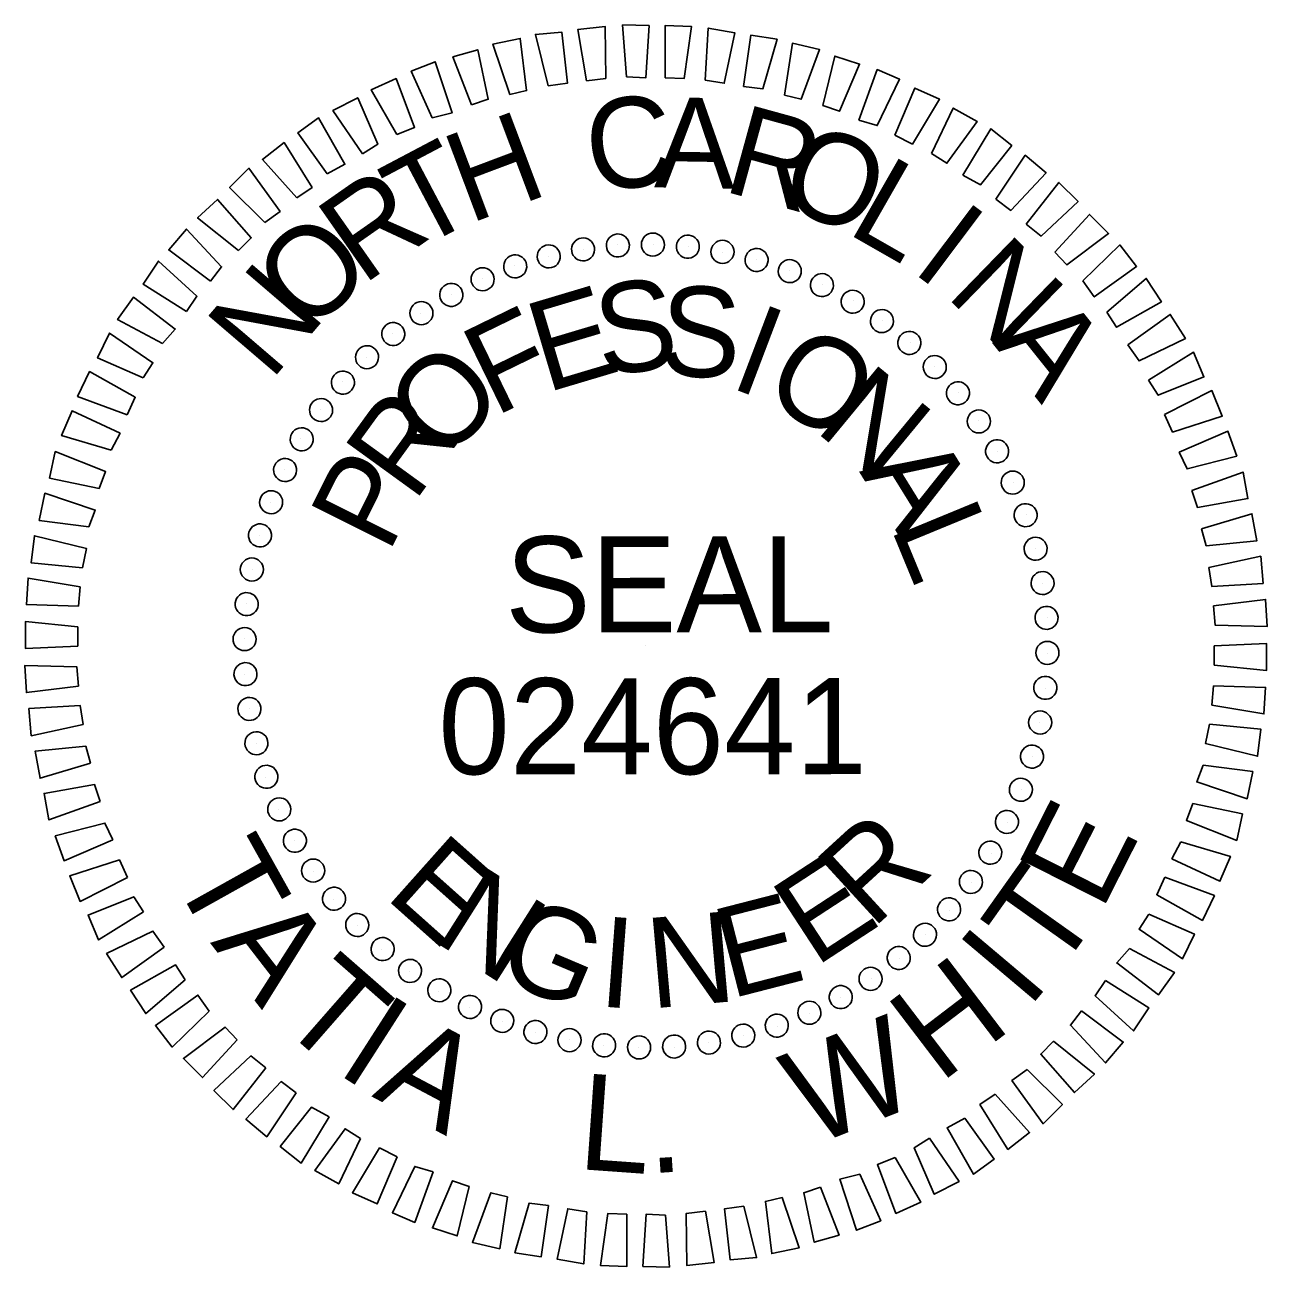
# Model space of a CAD drawing. Extents: x 573468 to 580768, y -57414 to -51768.
# Drawn here: x 580590.4 to 580668, y -52057.1 to -51979.5 of the extents above; entities that cross this region are included whole.
import ezdxf

# ---------------------------------------------------------------- set-up
doc = ezdxf.new("R2010")
doc.units = 0
doc.layers.add('Sheet Professional Seal CELL', color=7, linetype='Continuous')

msp = doc.modelspace()

# ---------------------------------------------------------------- linework, layer by layer
at = {"layer": 'Sheet Professional Seal CELL'}
for p, q in [((580625.308, -51993.527), (580625.308, -51993.527)), ((580627.458, -51993.227), (580627.458, -51993.227)), ((580629.658, -51993.176), (580629.658, -51993.176)), ((580631.858, -51993.325), (580631.858, -51993.325)), ((580634.008, -51993.675), (580634.008, -51993.675)), ((580621.008, -51994.528), (580621.008, -51994.528)), ((580623.108, -51993.928), (580623.108, -51993.928)), ((580636.108, -51994.124), (580636.108, -51994.124)), ((580619.008, -51995.329), (580619.008, -51995.329)), ((580638.208, -51994.824), (580638.208, -51994.824)), ((580640.208, -51995.723), (580640.208, -51995.723)), ((580617.059, -51996.329), (580617.059, -51996.329)), ((580642.159, -51996.723), (580642.159, -51996.723)), ((580615.159, -51997.48), (580615.159, -51997.48)), ((580643.959, -51997.972), (580643.959, -51997.972)), ((580613.409, -51998.73), (580613.409, -51998.73)), ((580645.709, -51999.322), (580645.709, -51999.322)), ((580611.76, -52000.23), (580611.76, -52000.23)), ((580647.26, -52000.822), (580647.26, -52000.822)), ((580610.26, -52001.781), (580610.26, -52001.781)), ((580648.76, -52002.471), (580648.76, -52002.471)), ((580608.91, -52003.531), (580608.91, -52003.531)), ((580650.011, -52004.221), (580650.011, -52004.221)), ((580607.661, -52005.331), (580607.661, -52005.331)), ((580651.161, -52006.121), (580651.161, -52006.121)), ((580606.661, -52007.282), (580606.661, -52007.282)), ((580652.162, -52008.07), (580652.162, -52008.07)), ((580605.762, -52009.282), (580605.762, -52009.282)), ((580652.962, -52010.07), (580652.962, -52010.07)), ((580605.062, -52011.382), (580605.062, -52011.382)), ((580653.563, -52012.17), (580653.563, -52012.17)), ((580604.613, -52013.482), (580604.613, -52013.482)), ((580653.963, -52014.37), (580653.963, -52014.37)), ((580604.263, -52015.632), (580604.263, -52015.632)), ((580654.264, -52016.52), (580654.264, -52016.52)), ((580604.114, -52017.832), (580604.114, -52017.832)), ((580629.214, -52018.276), (580629.214, -52018.276)), ((580654.314, -52018.72), (580654.314, -52018.72)), ((580604.165, -52020.032), (580604.165, -52020.032)), ((580654.165, -52020.92), (580654.165, -52020.92)), ((580604.465, -52022.182), (580604.465, -52022.182)), ((580653.815, -52023.07), (580653.815, -52023.07)), ((580604.866, -52024.382), (580604.866, -52024.382)), ((580653.366, -52025.17), (580653.366, -52025.17)), ((580605.466, -52026.482), (580605.466, -52026.482)), ((580652.666, -52027.27), (580652.666, -52027.27)), ((580606.267, -52028.482), (580606.267, -52028.482)), ((580651.767, -52029.27), (580651.767, -52029.27)), ((580607.267, -52030.432), (580607.267, -52030.432)), ((580650.767, -52031.221), (580650.767, -52031.221)), ((580608.418, -52032.331), (580608.418, -52032.331)), ((580649.518, -52033.021), (580649.518, -52033.021)), ((580609.668, -52034.081), (580609.668, -52034.081)), ((580648.168, -52034.771), (580648.168, -52034.771)), ((580611.168, -52035.731), (580611.168, -52035.731)), ((580646.669, -52036.322), (580646.669, -52036.322)), ((580612.719, -52037.23), (580612.719, -52037.23)), ((580645.019, -52037.822), (580645.019, -52037.822)), ((580614.469, -52038.58), (580614.469, -52038.58)), ((580643.269, -52039.073), (580643.269, -52039.073)), ((580616.27, -52039.829), (580616.27, -52039.829)), ((580641.37, -52040.223), (580641.37, -52040.223)), ((580618.22, -52040.829), (580618.22, -52040.829)), ((580639.42, -52041.224), (580639.42, -52041.224)), ((580620.22, -52041.728), (580620.22, -52041.728)), ((580637.42, -52042.024), (580637.42, -52042.024)), ((580622.32, -52042.428), (580622.32, -52042.428)), ((580635.32, -52042.625), (580635.32, -52042.625)), ((580624.42, -52042.877), (580624.42, -52042.877)), ((580626.57, -52043.227), (580626.57, -52043.227)), ((580628.77, -52043.376), (580628.77, -52043.376)), ((580630.97, -52043.326), (580630.97, -52043.326)), ((580633.12, -52043.025), (580633.12, -52043.025))]:
    msp.add_line(p, q, dxfattribs=at)
for points in [[(580623.105, -51983.278), (580622.305, -51980.078), (580623.955, -51979.927), (580624.305, -51983.127)], [(580625.505, -51982.977), (580624.955, -51979.777), (580626.654, -51979.577), (580626.705, -51982.827)], [(580628.005, -51982.726), (580627.754, -51979.476), (580629.404, -51979.526), (580629.205, -51982.776)], [(580630.405, -51982.776), (580630.404, -51979.526), (580632.054, -51979.575), (580631.605, -51982.825)], [(580632.905, -51982.925), (580633.104, -51979.675), (580634.755, -51979.975), (580634.105, -51983.125)], [(580620.706, -51983.828), (580619.655, -51980.678), (580621.355, -51980.328), (580621.755, -51983.578)], [(580635.305, -51983.325), (580635.755, -51980.124), (580637.405, -51980.374), (580636.505, -51983.474)], [(580637.856, -51983.874), (580638.355, -51980.624), (580640.055, -51981.023), (580638.906, -51984.124)], [(580618.306, -51984.479), (580617.155, -51981.479), (580618.705, -51981.029), (580619.356, -51984.129)], [(580640.256, -51984.523), (580641.005, -51981.423), (580642.555, -51981.923), (580641.306, -51984.873)], [(580615.856, -51985.279), (580614.555, -51982.38), (580616.055, -51981.779), (580617.106, -51984.979)], [(580642.506, -51985.423), (580643.655, -51982.272), (580645.055, -51982.872), (580643.656, -51985.772)], [(580613.656, -51986.33), (580612.055, -51983.53), (580613.605, -51982.83), (580614.756, -51985.88)], [(580644.756, -51986.372), (580646.005, -51983.422), (580647.556, -51984.122), (580645.856, -51986.922)], [(580611.506, -51987.531), (580609.656, -51984.831), (580611.206, -51984.031), (580612.456, -51986.93)], [(580609.307, -51988.781), (580607.456, -51986.232), (580608.756, -51985.281), (580610.407, -51988.181)], [(580647.056, -51987.522), (580648.406, -51984.671), (580649.906, -51985.521), (580648.007, -51988.121)], [(580649.007, -51988.871), (580650.756, -51985.971), (580652.056, -51987.02), (580650.107, -51989.471)], [(580607.407, -51990.282), (580605.257, -51987.882), (580606.606, -51986.832), (580608.357, -51989.631)], [(580651.057, -51990.371), (580652.906, -51987.62), (580654.207, -51988.72), (580652.007, -51991.07)], [(580605.408, -51991.832), (580603.207, -51989.633), (580604.407, -51988.432), (580606.357, -51991.132)], [(580652.958, -51991.92), (580655.007, -51989.32), (580656.207, -51990.519), (580653.908, -51992.67)], [(580603.758, -51993.582), (580601.207, -51991.533), (580602.457, -51990.383), (580604.558, -51992.782)], [(580654.758, -51993.67), (580656.907, -51991.319), (580658.108, -51992.519), (580655.508, -51994.47)], [(580602.008, -51995.483), (580599.408, -51993.534), (580600.508, -51992.233), (580602.708, -51994.583)], [(580656.508, -51995.469), (580658.808, -51993.219), (580659.858, -51994.568), (580657.209, -51996.469)], [(580600.509, -51997.383), (580597.808, -51995.684), (580598.758, -51994.234), (580601.159, -51996.433)], [(580658.009, -51997.419), (580660.458, -51995.318), (580661.409, -51996.768), (580658.609, -51998.369)], [(580599.009, -51999.384), (580596.209, -51997.884), (580597.209, -51996.484), (580599.809, -51998.483)], [(580659.309, -51999.469), (580661.959, -51997.568), (580662.909, -51999.068), (580660.01, -52000.468)], [(580597.81, -52001.534), (580594.96, -52000.285), (580595.709, -51998.734), (580598.41, -52000.584)], [(580660.61, -52001.668), (580663.41, -51999.918), (580664.06, -52001.467), (580661.21, -52002.618)], [(580596.811, -52003.834), (580593.71, -52002.685), (580594.46, -52001.135), (580597.31, -52002.734)], [(580661.611, -52003.818), (580664.56, -52002.317), (580665.211, -52003.917), (580662.111, -52004.918)], [(580595.811, -52006.034), (580592.711, -52005.135), (580593.36, -52003.585), (580596.361, -52004.984)], [(580662.511, -52006.168), (580665.561, -52004.867), (580666.111, -52006.417), (580663.011, -52007.218)], [(580595.062, -52008.435), (580591.962, -52007.785), (580592.311, -52006.135), (580595.461, -52007.385)], [(580663.312, -52008.568), (580666.511, -52007.417), (580666.812, -52009.067), (580663.662, -52009.617)], [(580594.412, -52010.835), (580591.312, -52010.436), (580591.662, -52008.735), (580594.812, -52009.785)], [(580663.912, -52010.967), (580667.062, -52010.017), (580667.362, -52011.717), (580664.213, -52012.017)], [(580594.013, -52013.385), (580590.813, -52013.086), (580591.012, -52011.386), (580594.263, -52012.185)], [(580664.363, -52013.367), (580667.613, -52012.666), (580667.763, -52014.366), (580664.563, -52014.567)], [(580593.764, -52015.785), (580590.513, -52015.686), (580590.613, -52014.036), (580593.863, -52014.585)], [(580664.664, -52015.767), (580667.913, -52015.366), (580668.014, -52017.066), (580664.764, -52016.967)], [(580593.714, -52018.285), (580590.464, -52018.436), (580590.464, -52016.736), (580593.714, -52017.085)], [(580664.714, -52018.267), (580667.964, -52018.116), (580667.965, -52019.816), (580664.714, -52019.467)], [(580593.765, -52020.785), (580590.515, -52021.186), (580590.414, -52019.486), (580593.664, -52019.585)], [(580664.665, -52020.767), (580667.915, -52020.866), (580667.815, -52022.516), (580664.565, -52021.967)], [(580594.065, -52023.185), (580590.816, -52023.886), (580590.665, -52022.186), (580593.865, -52021.985)], [(580664.415, -52023.167), (580667.615, -52023.466), (580667.416, -52025.167), (580664.166, -52024.367)], [(580594.516, -52025.585), (580591.366, -52026.536), (580591.066, -52024.836), (580594.216, -52024.535)], [(580664.016, -52025.717), (580667.116, -52026.117), (580666.767, -52027.817), (580663.616, -52026.767)], [(580595.117, -52027.985), (580591.917, -52029.135), (580591.616, -52027.485), (580594.766, -52026.935)], [(580663.367, -52028.118), (580666.467, -52028.767), (580666.117, -52030.417), (580662.967, -52029.168)], [(580595.917, -52030.384), (580592.867, -52031.685), (580592.317, -52030.135), (580595.417, -52029.335)], [(580662.617, -52030.518), (580665.717, -52031.417), (580665.068, -52032.967), (580662.067, -52031.568)], [(580596.818, -52032.734), (580593.868, -52034.235), (580593.218, -52032.635), (580596.317, -52031.634)], [(580661.618, -52032.718), (580664.718, -52033.867), (580663.968, -52035.417), (580661.118, -52033.818)], [(580597.818, -52034.884), (580595.019, -52036.635), (580594.368, -52035.085), (580597.218, -52033.934)], [(580660.618, -52035.018), (580663.469, -52036.268), (580662.719, -52037.818), (580660.019, -52035.968)], [(580599.119, -52037.084), (580596.469, -52038.984), (580595.519, -52037.485), (580598.419, -52036.084)], [(580659.419, -52037.169), (580662.219, -52038.668), (580661.22, -52040.068), (580658.619, -52038.069)], [(580600.419, -52039.133), (580597.97, -52041.234), (580597.02, -52039.784), (580599.819, -52038.183)], [(580657.919, -52039.169), (580660.62, -52040.868), (580659.67, -52042.318), (580657.27, -52040.119)], [(580601.92, -52041.083), (580599.62, -52043.333), (580598.57, -52041.984), (580601.22, -52040.083)], [(580656.42, -52041.069), (580659.02, -52043.019), (580657.921, -52044.319), (580655.72, -52041.969)], [(580603.67, -52042.882), (580601.521, -52045.233), (580600.321, -52044.033), (580602.92, -52042.083)], [(580654.67, -52042.97), (580657.221, -52045.019), (580655.971, -52046.169), (580653.871, -52043.77)], [(580605.471, -52044.632), (580603.421, -52047.233), (580602.221, -52046.033), (580604.521, -52043.882)], [(580653.021, -52044.72), (580655.221, -52046.92), (580654.022, -52048.12), (580652.071, -52045.42)], [(580607.371, -52046.182), (580605.522, -52048.932), (580604.222, -52047.832), (580606.421, -52045.482)], [(580651.021, -52046.271), (580653.172, -52048.67), (580651.822, -52049.72), (580650.071, -52046.921)], [(580609.421, -52047.681), (580607.672, -52050.581), (580606.372, -52049.532), (580608.321, -52047.081)], [(580649.122, -52047.771), (580650.972, -52050.321), (580649.672, -52051.271), (580648.022, -52048.371)], [(580611.372, -52049.031), (580610.023, -52051.881), (580608.522, -52051.031), (580610.422, -52048.431)], [(580613.672, -52050.18), (580612.423, -52053.13), (580610.873, -52052.431), (580612.572, -52049.63)], [(580646.922, -52049.022), (580648.772, -52051.721), (580647.223, -52052.522), (580645.972, -52049.622)], [(580644.772, -52050.222), (580646.373, -52053.022), (580644.823, -52053.722), (580643.672, -52050.672)], [(580615.922, -52051.129), (580614.773, -52054.28), (580613.373, -52053.68), (580614.772, -52050.78)], [(580642.572, -52051.273), (580643.873, -52054.172), (580642.373, -52054.773), (580641.322, -52051.573)], [(580618.173, -52052.029), (580617.423, -52055.129), (580615.873, -52054.629), (580617.122, -52051.679)], [(580640.123, -52052.073), (580641.273, -52055.073), (580639.723, -52055.523), (580639.073, -52052.424)], [(580620.573, -52052.678), (580620.074, -52055.928), (580618.373, -52055.529), (580619.523, -52052.429)], [(580637.723, -52052.724), (580638.774, -52055.874), (580637.074, -52056.224), (580636.673, -52052.974)], [(580623.123, -52053.228), (580622.674, -52056.428), (580621.024, -52056.178), (580621.923, -52053.078)], [(580625.523, -52053.627), (580625.324, -52056.877), (580623.674, -52056.577), (580624.323, -52053.427)], [(580632.923, -52053.575), (580633.474, -52056.775), (580631.774, -52056.975), (580631.723, -52053.725)], [(580635.323, -52053.275), (580636.124, -52056.474), (580634.474, -52056.625), (580634.123, -52053.425)], [(580628.023, -52053.776), (580628.024, -52057.026), (580626.374, -52056.977), (580626.823, -52053.727)], [(580630.423, -52053.826), (580630.674, -52057.076), (580629.024, -52057.026), (580629.223, -52053.776)]]:
    msp.add_lwpolyline(points, close=True, dxfattribs=at)
for centre, major_axis in [((580623.141, -51993.943), (-0.174, 0.699)), ((580625.285, -51993.506), (-0.113, 0.711)), ((580627.458, -51993.258), (-0.05, 0.718)), ((580629.646, -51993.2), (0.012, 0.72)), ((580631.829, -51993.333), (0.075, 0.716)), ((580633.993, -51993.656), (0.137, 0.707)), ((580621.043, -51994.565), (-0.235, 0.681)), ((580636.121, -51994.166), (0.198, 0.692)), ((580619.007, -51995.367), (-0.293, 0.658)), ((580638.196, -51994.86), (0.258, 0.672)), ((580640.203, -51995.732), (0.315, 0.647)), ((580617.05, -51996.344), (-0.349, 0.63)), ((580642.126, -51996.775), (0.371, 0.617)), ((580615.184, -51997.487), (-0.403, 0.597)), ((580643.951, -51997.982), (0.423, 0.583)), ((580613.426, -51998.789), (-0.453, 0.559)), ((580645.663, -51999.344), (0.472, 0.544)), ((580611.788, -52000.239), (-0.5, 0.518)), ((580647.251, -52000.85), (0.518, 0.5)), ((580610.282, -52001.827), (-0.544, 0.472)), ((580648.701, -52002.488), (0.559, 0.453)), ((580608.92, -52003.54), (-0.583, 0.423)), ((580650.003, -52004.246), (0.597, 0.403)), ((580607.713, -52005.364), (-0.617, 0.371)), ((580651.147, -52006.112), (0.63, 0.349)), ((580606.67, -52007.287), (-0.647, 0.315)), ((580652.123, -52008.069), (0.658, 0.293)), ((580605.798, -52009.294), (-0.672, 0.258)), ((580652.926, -52010.105), (0.681, 0.235)), ((580605.104, -52011.369), (-0.692, 0.198)), ((580653.548, -52012.203), (0.699, 0.174)), ((580604.594, -52013.497), (-0.707, 0.137)), ((580653.984, -52014.347), (0.711, 0.113)), ((580604.271, -52015.661), (-0.716, 0.075)), ((580654.233, -52016.52), (0.718, 0.05)), ((580604.138, -52017.845), (-0.72, 0.012)), ((580654.29, -52018.708), (0.72, -0.012)), ((580604.196, -52020.032), (-0.718, -0.05)), ((580654.157, -52020.891), (0.716, -0.075)), ((580604.444, -52022.206), (-0.711, -0.113)), ((580653.835, -52023.055), (0.707, -0.137)), ((580604.881, -52024.35), (-0.699, -0.174)), ((580653.324, -52025.183), (0.692, -0.198)), ((580605.503, -52026.447), (-0.681, -0.235)), ((580652.631, -52027.258), (0.672, -0.258)), ((580606.305, -52028.483), (-0.658, -0.293)), ((580651.759, -52029.265), (0.647, -0.315)), ((580607.282, -52030.441), (-0.63, -0.349)), ((580650.715, -52031.188), (0.617, -0.371)), ((580608.425, -52032.306), (-0.597, -0.403)), ((580649.508, -52033.013), (0.583, -0.423)), ((580609.727, -52034.064), (-0.559, -0.453)), ((580648.146, -52034.725), (0.544, -0.472)), ((580611.177, -52035.703), (-0.518, -0.5)), ((580646.641, -52036.313), (0.5, -0.518)), ((580612.765, -52037.208), (-0.472, -0.544)), ((580645.002, -52037.763), (0.453, -0.559)), ((580614.478, -52038.57), (-0.423, -0.583)), ((580643.244, -52039.065), (0.403, -0.597)), ((580616.302, -52039.777), (-0.371, -0.617)), ((580641.379, -52040.209), (0.349, -0.63)), ((580618.225, -52040.821), (-0.315, -0.647)), ((580639.421, -52041.185), (0.293, -0.658)), ((580620.232, -52041.693), (-0.258, -0.672)), ((580637.385, -52041.988), (0.235, -0.681)), ((580622.307, -52042.386), (-0.198, -0.692)), ((580635.288, -52042.61), (0.174, -0.699)), ((580624.435, -52042.896), (-0.137, -0.707)), ((580626.599, -52043.219), (-0.075, -0.716)), ((580628.783, -52043.352), (-0.012, -0.72)), ((580630.97, -52043.295), (0.05, -0.718)), ((580633.144, -52043.046), (0.113, -0.711))]:
    msp.add_ellipse(centre, major_axis=major_axis, ratio=0.999708, dxfattribs=at)

# ---------------------------------------------------------------- texts
for s, height, rotation, p in [('C', 5.638, 6.23419, (580625.757, -51989.927)), ('A', 5.638, 359.03464, (580629.707, -51989.626)), ('R', 5.638, 344.63542, (580633.907, -51989.825)), ('H', 5.638, 20.6338, (580618.158, -51991.929)), ('O', 5.638, 337.43548, (580637.257, -51990.574)), ('T', 5.638, 27.83409, (580614.908, -51993.58)), ('L', 5.638, 330.23519, (580641.658, -51992.423)), ('R', 5.639, 35.03482, (580611.509, -51995.781)), ('I', 5.638, 323.03446, (580645.708, -51994.822)), ('O', 5.638, 42.23606, (580608.059, -51998.881)), ('N', 5.639, 315.83323, (580647.859, -51996.371)), ('N', 5.639, 49.43782, (580605.76, -52001.782)), ('S', 5.638, 7.26993, (580626.41, -52001.427)), ('E', 5.638, 16.62539, (580622.96, -52002.478)), ('S', 5.638, 357.91472, (580630.01, -52001.376)), ('F', 5.638, 25.98135, (580619.761, -52003.978)), ('I', 5.638, 339.20392, (580634.31, -52002.075)), ('A', 5.639, 308.63147, (580650.809, -51999.321)), ('O', 5.638, 329.8478, (580636.31, -52002.774)), ('O', 5.639, 44.69556, (580616.461, -52006.929)), ('N', 5.638, 320.49093, (580639.661, -52004.773)), ('R', 5.639, 54.05397, (580614.712, -52009.38)), ('P', 5.639, 63.41321, (580613.113, -52012.58)), ('A', 5.639, 301.77459, (580642.511, -52007.373)), ('L', 5.639, 292.41517, (580644.462, -52010.822)), ('SEAL', 5.9982, 0.01432, (580620.415, -52017.43)), ('024641', 5.9982, 0.01432, (580616.245, -52026.288)), ('E', 5.998, 63.13321, (580657.651, -52034.924)), ('R', 5.639, 42.49573, (580643.319, -52036.023)), ('T', 5.998, 299.17946, (580599.522, -52032.566)), ('E', 5.638, 318.29121, (580612.818, -52033.93)), ('E', 5.638, 33.13841, (580639.769, -52038.373)), ('T', 5.998, 54.61139, (580654.87, -52038.954)), ('N', 5.638, 327.64827, (580615.819, -52036.629)), ('E', 5.638, 14.42608, (580634.47, -52040.325)), ('A', 5.998, 307.70128, (580601.968, -52036.808)), ('G', 5.638, 337.00456, (580619.619, -52038.878)), ('N', 5.638, 5.07071, (580629.52, -52040.926)), ('I', 5.638, 355.71552, (580626.17, -52040.777)), ('I', 5.998, 49.84692, (580653.064, -52041.014)), ('T', 5.998, 318.77965, (580606.036, -52041.698)), ('H', 5.998, 37.33533, (580647.571, -52045.64)), ('I', 5.998, 327.30147, (580609.763, -52044.874)), ('W', 5.998, 21.62807, (580639.478, -52049.588)), ('A', 5.998, 332.06594, (580612.04, -52046.398)), ('L', 5.998, 355.92704, (580624.883, -52050.942)), ('.', 5.998, 3.79035, (580629.393, -52051.227))]:
    msp.add_text(s, height=height, rotation=rotation, dxfattribs=at).set_placement(p)

doc.saveas('drawing.dxf')
